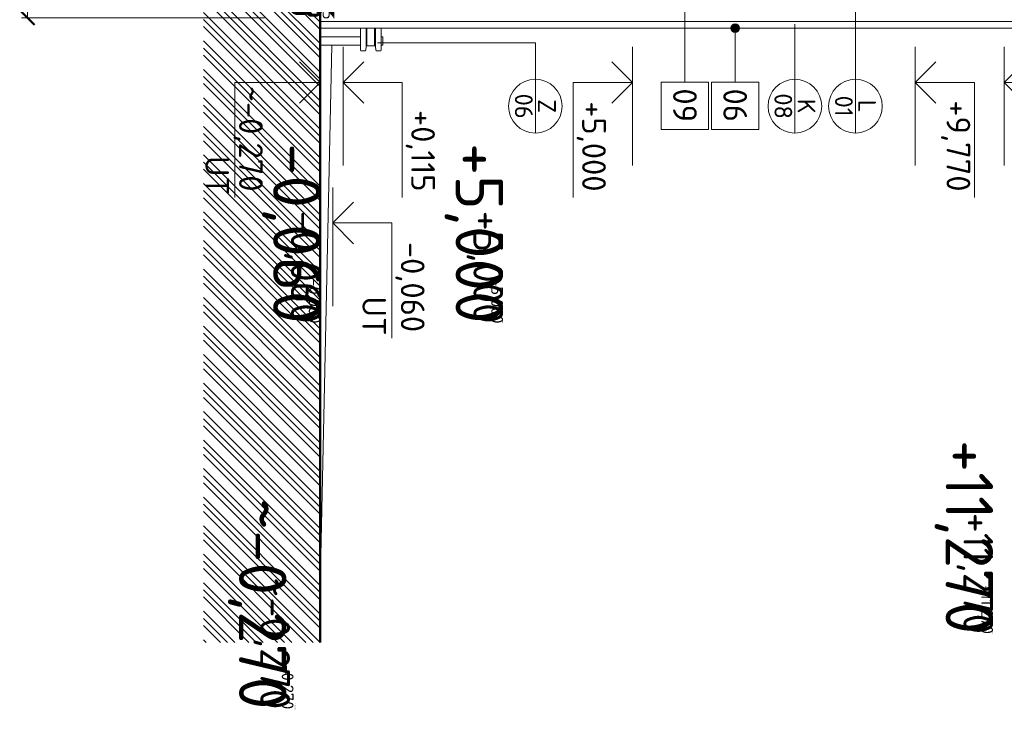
# Model space of a CAD drawing. Header units: millimetres. Extents: x -1695604 to 5289369, y -1488057 to 2187451.
# Tile 82 of 656: x -30768 to -14150, y -12609 to -982. Entities that reach past the tile are written whole.
import ezdxf
from ezdxf.enums import TextEntityAlignment as Align

# ---------------------------------------------------------------- set-up
doc = ezdxf.new("R2010")
doc.units = ezdxf.units.MM
doc.layers.get('Defpoints').update_dxf_attribs({"color": 8})
for name, color, linetype in [('0 @ 1', 7, 'Continuous'), ('0 @ 10', 7, 'Continuous'), ('0 @ 100', 7, 'Continuous'), ('0 @ 200', 7, 'Continuous'), ('0 @ 250 (1)', 7, 'Continuous'), ('0 @ 250 (2)', 7, 'Continuous'), ('0 @ 400', 7, 'Continuous')]:
    doc.layers.add(name, color=color, linetype=linetype)
for name, color, linetype, lineweight in [('A99_N_kce-pohl', 1, 'Continuous', 9), ('A99_N_koty-200', 5, 'Continuous', 5), ('A99_N_koty-200 @ 200', 5, 'Continuous', 5), ('A99_N_koty-200-vysk', 6, 'Continuous', 9), ('A99_N_leg-text', 7, 'Continuous', 9), ('A99_N_txt-popis-200', 240, 'Continuous', 5), ('A99_N_znaceni 200', 5, 'Continuous', 5), ('A99_S_kce-pohl', 7, 'Continuous', 5), ('A99_S_sraf', 252, 'Continuous', 9)]:
    doc.layers.add(name, color=color, linetype=linetype, lineweight=lineweight)
doc.styles.add('A99_kota', font='isocpeur.ttf', dxfattribs={"height": 2})
doc.styles.add('A99_popis', font='isocpeur.ttf')
doc.styles.add('ISOCPEUR_2', font='isocpeur.ttf', dxfattribs={"height": 2})
doc.dimstyles.new('A99_kota_200 new', dxfattribs={"dimscale": 200, "dimtxt": 2, "dimasz": 1.2, "dimexe": 0.5, "dimexo": 1.5, "dimgap": 0.3, "dimtad": 1, "dimdec": 0, "dimzin": 3, "dimdsep": 46, "dimtxsty": 'A99_kota', "dimblk": 'ARCHTICK', "dimcen": 2.5, "dimazin": 2, "dimtfac": 0.75, "dimtdec": 0, "dimtmove": 2, "dimatfit": 0, "dimfxl": 0, "dimtolj": 1, "dimtzin": 0, "dimlwd": 5, "dimlwe": 5, "dimarcsym": 0})

# ---------------------------------------------------------------- blocks, each defined once
blk = doc.blocks.new('*U55')
at = {"color": 0, "linetype": 'ByBlock', "lineweight": -2}
blk.add_line((3, 0), (-7, 0), dxfattribs=at)
for points in [[(0, 0), (0, 5), (0, 5), (-9.7, 5)], [(1.75, 1.75), (0, 0), (-1.75, 1.75)]]:
    blk.add_lwpolyline(points, dxfattribs=at)
at = {"color": 0, "linetype": 'ByBlock', "lineweight": -2, "style": 'A99_kota'}
blk.add_attdef('POPIS', text='', height=2, dxfattribs=at).set_placement((-9.2, 5.5), align=Align.BOTTOM_LEFT)
blk.add_attdef('VYSKA', text='', height=2, dxfattribs=at).set_placement((-2, 4.25), align=Align.TOP_RIGHT)
blk = doc.blocks.new('*U6534')
at = {"layer": 'A99_N_koty-200-vysk', "lineweight": 5}
ref = blk.add_blockref('*U55', (-15655, -2040), dxfattribs=dict(at, xscale=-200, yscale=200, zscale=200, rotation=269.9999999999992))
ref.add_attrib('VYSKA', '+9,770', dxfattribs={"layer": '0 @ 200', "color": 0, "linetype": 'ByBlock', "lineweight": -2, "height": 400, "rotation": 270, "style": 'A99_kota'}).set_placement((-14725, -3880), align=Align.TOP_RIGHT)
ref = blk.add_blockref('*U55', (-15655, -2040), dxfattribs=dict(at, xscale=-200, yscale=200, zscale=200, rotation=269.9999999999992))
ref.add_attrib('VYSKA', '+9,770', dxfattribs={"layer": '0 @ 100', "color": 0, "linetype": 'ByBlock', "lineweight": -2, "height": 200, "rotation": 270, "style": 'A99_kota'}).set_placement((-13230, -11340), align=Align.TOP_RIGHT)
ref = blk.add_blockref('*U55', (-15655, -2040), dxfattribs=dict(at, xscale=-200, yscale=200, zscale=200, rotation=269.9999999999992))
ref.add_attrib('VYSKA', '+9,770', dxfattribs={"layer": '0 @ 1', "color": 0, "linetype": 'ByBlock', "lineweight": -2, "height": 2, "rotation": 270, "style": 'A99_kota'}).set_placement((-13467, -11340), align=Align.TOP_RIGHT)
ref = blk.add_blockref('*U55', (-15655, -2040), dxfattribs=dict(at, xscale=-200, yscale=200, zscale=200, rotation=269.9999999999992))
ref.add_attrib('VYSKA', '+9,770', dxfattribs={"layer": '0 @ 400', "color": 0, "linetype": 'ByBlock', "lineweight": -2, "height": 800, "rotation": 270, "style": 'A99_kota'}).set_placement((-12510, -11340), align=Align.TOP_RIGHT)
ref = blk.add_blockref('*U55', (-15655, -2040), dxfattribs=dict(at, xscale=-200, yscale=200, zscale=200, rotation=269.9999999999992))
ref.add_attrib('VYSKA', '+9,770', dxfattribs={"layer": '0 @ 10', "color": 0, "linetype": 'ByBlock', "lineweight": -2, "height": 20, "rotation": 270, "style": 'A99_kota'}).set_placement((-13446, -11340), align=Align.TOP_RIGHT)
ref = blk.add_blockref('*U55', (-15655, -2040), dxfattribs=dict(at, xscale=-200, yscale=200, zscale=200, rotation=269.9999999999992))
ref.add_attrib('VYSKA', '+9,770', dxfattribs={"layer": '0 @ 250 (1)', "color": 0, "linetype": 'ByBlock', "lineweight": -2, "height": 500, "rotation": 270, "style": 'A99_kota'}).set_placement((-12870, -11340), align=Align.TOP_RIGHT)
ref = blk.add_blockref('*U55', (-15655, -2040), dxfattribs=dict(at, xscale=-200, yscale=200, zscale=200, rotation=269.9999999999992))
ref.add_attrib('VYSKA', '+9,770', dxfattribs={"layer": '0 @ 250 (2)', "color": 0, "linetype": 'ByBlock', "lineweight": -2, "height": 500, "rotation": 270, "style": 'A99_kota'}).set_placement((-12870, -11340), align=Align.TOP_RIGHT)
blk = doc.blocks.new('*U54')
at = {"color": 0, "linetype": 'ByBlock', "lineweight": -2}
blk.add_line((3, 0), (-7, 0), dxfattribs=at)
for points in [[(0, 0), (0, 5), (0, 5), (-9.7, 5)], [(1.75, 1.75), (0, 0), (-1.75, 1.75)]]:
    blk.add_lwpolyline(points, dxfattribs=at)
at = {"color": 0, "linetype": 'ByBlock', "lineweight": -2, "style": 'A99_kota'}
blk.add_attdef('VYSKA', text='', height=2, dxfattribs=at).set_placement((-2, 7.75), align=Align.TOP_RIGHT)
blk.add_attdef('POPIS', text='', height=2, dxfattribs=at).set_placement((-9.2, 4.5), align=Align.TOP_LEFT)
blk = doc.blocks.new('*U6535')
at = {"layer": 'A99_N_koty-200-vysk', "lineweight": 5}
ref = blk.add_blockref('*U54', (-14155, -2040), dxfattribs=dict(at, xscale=-200, yscale=200, zscale=200, rotation=269.9999999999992))
ref.add_attrib('VYSKA', '+11,270', dxfattribs={"layer": '0 @ 400', "color": 0, "linetype": 'ByBlock', "lineweight": -2, "height": 800, "rotation": 270, "style": 'A99_kota'}).set_placement((-14340, -11340), align=Align.TOP_RIGHT)
ref = blk.add_blockref('*U54', (-14155, -2040), dxfattribs=dict(at, xscale=-200, yscale=200, zscale=200, rotation=269.9999999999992))
ref.add_attrib('VYSKA', '+11,270', dxfattribs={"layer": '0 @ 250 (1)', "color": 0, "linetype": 'ByBlock', "lineweight": -2, "height": 500, "rotation": 270, "style": 'A99_kota'}).set_placement((-14340, -11340), align=Align.TOP_RIGHT)
ref = blk.add_blockref('*U54', (-14155, -2040), dxfattribs=dict(at, xscale=-200, yscale=200, zscale=200, rotation=269.9999999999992))
ref.add_attrib('VYSKA', '+11,270', dxfattribs={"layer": '0 @ 250 (2)', "color": 0, "linetype": 'ByBlock', "lineweight": -2, "height": 500, "rotation": 270, "style": 'A99_kota'}).set_placement((-14340, -11340), align=Align.TOP_RIGHT)
ref = blk.add_blockref('*U54', (-14155, -2040), dxfattribs=dict(at, xscale=-200, yscale=200, zscale=200, rotation=269.9999999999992))
ref.add_attrib('VYSKA', '+11,270', dxfattribs={"layer": '0 @ 100', "color": 0, "linetype": 'ByBlock', "lineweight": -2, "height": 200, "rotation": 270, "style": 'A99_kota'}).set_placement((-14340, -11340), align=Align.TOP_RIGHT)
ref = blk.add_blockref('*U54', (-14155, -2040), dxfattribs=dict(at, xscale=-200, yscale=200, zscale=200, rotation=269.9999999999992))
ref.add_attrib('VYSKA', '+11,270', dxfattribs={"layer": '0 @ 10', "color": 0, "linetype": 'ByBlock', "lineweight": -2, "height": 20, "rotation": 270, "style": 'A99_kota'}).set_placement((-14340, -11340), align=Align.TOP_RIGHT)
ref = blk.add_blockref('*U54', (-14155, -2040), dxfattribs=dict(at, xscale=-200, yscale=200, zscale=200, rotation=269.9999999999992))
ref.add_attrib('VYSKA', '+11,270', dxfattribs={"layer": '0 @ 1', "color": 0, "linetype": 'ByBlock', "lineweight": -2, "height": 2, "rotation": 270, "style": 'A99_kota'}).set_placement((-14340, -11340), align=Align.TOP_RIGHT)
ref = blk.add_blockref('*U54', (-14155, -2040), dxfattribs=dict(at, xscale=-200, yscale=200, zscale=200, rotation=269.9999999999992))
ref.add_attrib('VYSKA', '+11,270', dxfattribs={"layer": '0 @ 200', "color": 0, "linetype": 'ByBlock', "lineweight": -2, "height": 400, "rotation": 270, "style": 'A99_kota'}).set_placement((-12605, -3880), align=Align.TOP_RIGHT)
blk = doc.blocks.new('*U56')
at = {"color": 0, "linetype": 'ByBlock', "lineweight": -2}
blk.add_line((3, 0), (-7, 0), dxfattribs=at)
for points in [[(0, 0), (0, 5), (0, 5), (-9.7, 5)], [(1.75, 1.75), (0, 0), (-1.75, 1.75)]]:
    blk.add_lwpolyline(points, dxfattribs=at)
at = {"color": 0, "linetype": 'ByBlock', "lineweight": -2, "style": 'A99_kota'}
blk.add_attdef('VYSKA', text='', height=2, dxfattribs=at).set_placement((-2, 7.75), align=Align.TOP_RIGHT)
blk.add_attdef('POPIS', text='', height=2, dxfattribs=at).set_placement((-9.2, 4.5), align=Align.TOP_LEFT)
blk = doc.blocks.new('*U6537')
at = {"layer": 'A99_N_koty-200-vysk', "lineweight": 5}
ref = blk.add_blockref('*U56', (-25310, -2040), dxfattribs=dict(at, xscale=-200, yscale=200, zscale=200, rotation=269.9999999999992))
ref.add_attrib('VYSKA', '+0,115', dxfattribs={"layer": '0 @ 400', "color": 0, "linetype": 'ByBlock', "lineweight": -2, "height": 800, "rotation": 270, "style": 'A99_kota'}).set_placement((-25455, -980), align=Align.TOP_RIGHT)
ref = blk.add_blockref('*U56', (-25310, -2040), dxfattribs=dict(at, xscale=-200, yscale=200, zscale=200, rotation=269.9999999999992))
ref.add_attrib('VYSKA', '+0,115', dxfattribs={"layer": '0 @ 250 (1)', "color": 0, "linetype": 'ByBlock', "lineweight": -2, "height": 500, "rotation": 270, "style": 'A99_kota'}).set_placement((-25455, -980), align=Align.TOP_RIGHT)
ref = blk.add_blockref('*U56', (-25310, -2040), dxfattribs=dict(at, xscale=-200, yscale=200, zscale=200, rotation=269.9999999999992))
ref.add_attrib('VYSKA', '+0,115', dxfattribs={"layer": '0 @ 250 (2)', "color": 0, "linetype": 'ByBlock', "lineweight": -2, "height": 500, "rotation": 270, "style": 'A99_kota'}).set_placement((-25455, -980), align=Align.TOP_RIGHT)
ref = blk.add_blockref('*U56', (-25310, -2040), dxfattribs=dict(at, xscale=-200, yscale=200, zscale=200, rotation=269.9999999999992))
ref.add_attrib('VYSKA', '+0,115', dxfattribs={"layer": '0 @ 100', "color": 0, "linetype": 'ByBlock', "lineweight": -2, "height": 200, "rotation": 270, "style": 'A99_kota'}).set_placement((-25455, -980), align=Align.TOP_RIGHT)
ref = blk.add_blockref('*U56', (-25310, -2040), dxfattribs=dict(at, xscale=-200, yscale=200, zscale=200, rotation=269.9999999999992))
ref.add_attrib('VYSKA', '+0,115', dxfattribs={"layer": '0 @ 10', "color": 0, "linetype": 'ByBlock', "lineweight": -2, "height": 20, "rotation": 270, "style": 'A99_kota'}).set_placement((-25455, -980), align=Align.TOP_RIGHT)
ref = blk.add_blockref('*U56', (-25310, -2040), dxfattribs=dict(at, xscale=-200, yscale=200, zscale=200, rotation=269.9999999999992))
ref.add_attrib('VYSKA', '+0,115', dxfattribs={"layer": '0 @ 1', "color": 0, "linetype": 'ByBlock', "lineweight": -2, "height": 2, "rotation": 270, "style": 'A99_kota'}).set_placement((-25455, -980), align=Align.TOP_RIGHT)
ref = blk.add_blockref('*U56', (-25310, -2040), dxfattribs=dict(at, xscale=-200, yscale=200, zscale=200, rotation=269.9999999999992))
ref.add_attrib('VYSKA', '+0,115', dxfattribs={"layer": '0 @ 200', "color": 0, "linetype": 'ByBlock', "lineweight": -2, "height": 400, "rotation": 270, "style": 'A99_kota'}).set_placement((-23760, -3880), align=Align.TOP_RIGHT)
blk = doc.blocks.new('*U32')
at = {"color": 0, "linetype": 'ByBlock', "lineweight": -2}
blk.add_line((-3, 0), (7, 0), dxfattribs=at)
for points in [[(-1.75, -1.75), (0, 0), (1.75, -1.75)], [(0, 0), (0, -5), (0, -5), (9.7, -5)]]:
    blk.add_lwpolyline(points, dxfattribs=at)
at = {"color": 0, "linetype": 'ByBlock', "lineweight": -2, "style": 'A99_kota'}
for tag, p in [('VYSKA', (9.2, -2.25)), ('POPIS', (9.2, -5.5))]:
    blk.add_attdef(tag, text='', height=2, dxfattribs=at).set_placement(p, align=Align.TOP_RIGHT)
blk = doc.blocks.new('*U6570')
at = {"layer": 'A99_N_koty-200-vysk', "lineweight": 5}
ref = blk.add_blockref('*U32', (-20425, -2040), dxfattribs=dict(at, xscale=200, yscale=200, zscale=200, rotation=270))
ref.add_attrib('VYSKA', '+5,000', dxfattribs={"layer": '0 @ 400', "color": 0, "linetype": 'ByBlock', "lineweight": -2, "height": 800, "rotation": 270, "style": 'A99_kota'}).set_placement((-22610, -6105), align=Align.TOP_RIGHT)
ref = blk.add_blockref('*U32', (-20425, -2040), dxfattribs=dict(at, xscale=200, yscale=200, zscale=200, rotation=270))
ref.add_attrib('VYSKA', '+5,000', dxfattribs={"layer": '0 @ 250 (1)', "color": 0, "linetype": 'ByBlock', "lineweight": -2, "height": 500, "rotation": 270, "style": 'A99_kota'}).set_placement((-22610, -6105), align=Align.TOP_RIGHT)
ref = blk.add_blockref('*U32', (-20425, -2040), dxfattribs=dict(at, xscale=200, yscale=200, zscale=200, rotation=270))
ref.add_attrib('VYSKA', '+5,000', dxfattribs={"layer": '0 @ 250 (2)', "color": 0, "linetype": 'ByBlock', "lineweight": -2, "height": 500, "rotation": 270, "style": 'A99_kota'}).set_placement((-22610, -6105), align=Align.TOP_RIGHT)
ref = blk.add_blockref('*U32', (-20425, -2040), dxfattribs=dict(at, xscale=200, yscale=200, zscale=200, rotation=270))
ref.add_attrib('VYSKA', '+5,000', dxfattribs={"layer": '0 @ 100', "color": 0, "linetype": 'ByBlock', "lineweight": -2, "height": 200, "rotation": 270, "style": 'A99_kota'}).set_placement((-22610, -6105), align=Align.TOP_RIGHT)
ref = blk.add_blockref('*U32', (-20425, -2040), dxfattribs=dict(at, xscale=200, yscale=200, zscale=200, rotation=270))
ref.add_attrib('VYSKA', '+5,000', dxfattribs={"layer": '0 @ 10', "color": 0, "linetype": 'ByBlock', "lineweight": -2, "height": 20, "rotation": 270, "style": 'A99_kota'}).set_placement((-22610, -6105), align=Align.TOP_RIGHT)
ref = blk.add_blockref('*U32', (-20425, -2040), dxfattribs=dict(at, xscale=200, yscale=200, zscale=200, rotation=270))
ref.add_attrib('VYSKA', '+5,000', dxfattribs={"layer": '0 @ 1', "color": 0, "linetype": 'ByBlock', "lineweight": -2, "height": 2, "rotation": 270, "style": 'A99_kota'}).set_placement((-22610, -6105), align=Align.TOP_RIGHT)
ref = blk.add_blockref('*U32', (-20425, -2040), dxfattribs=dict(at, xscale=200, yscale=200, zscale=200, rotation=270))
ref.add_attrib('VYSKA', '+5,000', dxfattribs={"layer": '0 @ 200', "color": 0, "linetype": 'ByBlock', "lineweight": -2, "height": 400, "rotation": 270, "style": 'A99_kota'}).set_placement((-20875, -3880), align=Align.TOP_RIGHT)
blk = doc.blocks.new('_ArchTick')
at = {"color": 0, "linetype": 'ByBlock', "const_width": 0.15}
blk.add_lwpolyline([(-0.5, -0.5), (0.5, 0.5)], dxfattribs=at)
blk = doc.blocks.new('*D355')
at = {"layer": 'A99_N_koty-200', "color": 0, "lineweight": 5, "transparency": 16777216}
for p, q in [((-27957, 26350), (-30735, 26350)), ((-30635, -950), (-30635, 26350)), ((-26635, -950), (-30735, -950))]:
    blk.add_line(p, q, dxfattribs=at)
at = {"layer": 'Defpoints', "color": 0, "linetype": 'Continuous', "lineweight": 0, "transparency": 16777216}
for p in [(-30635, 26350), (-27657, 26350), (-25045, -950)]:
    blk.add_point(p, dxfattribs=at)
at = {"layer": 'A99_N_koty-200', "color": 0, "linetype": 'Continuous', "lineweight": 5, "transparency": 16777216, "xscale": 240, "yscale": 240, "zscale": 240}
for p, rotation in [((-30635, 26350), 90), ((-30635, -950), 270)]:
    blk.add_blockref('_ArchTick', p, dxfattribs=dict(at, rotation=rotation))
at = {"layer": 'A99_N_koty-200', "color": 0, "linetype": 'Continuous', "lineweight": 5, "transparency": 16777216, "insert": (-30107, 12173), "char_height": 400, "attachment_point": 5, "rotation": 270, "style": 'A99_kota', "bg_fill": 3, "box_fill_scale": 1.1, "bg_fill_color": 256, "bg_fill_true_color": 13158600, "bg_fill_transparency": 0}
blk.add_mtext('\\A1;I. ETAPA', dxfattribs=at)
blk = doc.blocks.new('*U36')
at = {"color": 0, "linetype": 'ByBlock', "lineweight": -2}
blk.add_line((-3, 0), (7, 0), dxfattribs=at)
for points in [[(0, 0), (0, 5), (0, 5), (9.7, 5)], [(-1.75, 1.75), (0, 0), (1.75, 1.75)]]:
    blk.add_lwpolyline(points, dxfattribs=at)
at = {"color": 0, "linetype": 'ByBlock', "lineweight": -2, "style": 'A99_kota'}
for tag, p in [('VYSKA', (9.2, 7.75)), ('POPIS', (9.2, 4.5))]:
    blk.add_attdef(tag, text='', height=2, dxfattribs=at).set_placement(p, align=Align.TOP_RIGHT)
blk = doc.blocks.new('*U6610')
at = {"layer": 'A99_N_koty-200-vysk', "lineweight": 5}
ref = blk.add_blockref('*U36', (-25485, -4410), dxfattribs=dict(at, xscale=200, yscale=200, zscale=200, rotation=270))
ref.add_attrib('VYSKA', '-0,060', dxfattribs={"layer": '0 @ 400', "color": 0, "linetype": 'ByBlock', "lineweight": -2, "height": 800, "rotation": 270, "style": 'A99_kota'}).set_placement((-25690, -6105), align=Align.TOP_RIGHT)
ref.add_attrib('POPIS_001', 'UT', (-24985, -5650), dxfattribs={"layer": '0', "color": 0, "linetype": 'ByBlock', "lineweight": -2, "height": 400, "rotation": 270, "style": 'A99_kota'})
ref = blk.add_blockref('*U36', (-25485, -4410), dxfattribs=dict(at, xscale=200, yscale=200, zscale=200, rotation=270))
ref.add_attrib('VYSKA', '-0,060', dxfattribs={"layer": '0 @ 250 (1)', "color": 0, "linetype": 'ByBlock', "lineweight": -2, "height": 500, "rotation": 270, "style": 'A99_kota'}).set_placement((-25690, -6105), align=Align.TOP_RIGHT)
ref.add_attrib('POPIS_001', 'UT', (-24985, -5650), dxfattribs={"layer": '0', "color": 0, "linetype": 'ByBlock', "lineweight": -2, "height": 400, "rotation": 270, "style": 'A99_kota'})
ref = blk.add_blockref('*U36', (-25485, -4410), dxfattribs=dict(at, xscale=200, yscale=200, zscale=200, rotation=270))
ref.add_attrib('VYSKA', '-0,060', dxfattribs={"layer": '0 @ 250 (2)', "color": 0, "linetype": 'ByBlock', "lineweight": -2, "height": 500, "rotation": 270, "style": 'A99_kota'}).set_placement((-25690, -6105), align=Align.TOP_RIGHT)
ref.add_attrib('POPIS_001', 'UT', (-24985, -5650), dxfattribs={"layer": '0', "color": 0, "linetype": 'ByBlock', "lineweight": -2, "height": 400, "rotation": 270, "style": 'A99_kota'})
ref = blk.add_blockref('*U36', (-25485, -4410), dxfattribs=dict(at, xscale=200, yscale=200, zscale=200, rotation=270))
ref.add_attrib('VYSKA', '-0,060', dxfattribs={"layer": '0 @ 100', "color": 0, "linetype": 'ByBlock', "lineweight": -2, "height": 200, "rotation": 270, "style": 'A99_kota'}).set_placement((-25690, -6105), align=Align.TOP_RIGHT)
ref.add_attrib('POPIS_001', 'UT', (-24985, -5650), dxfattribs={"layer": '0', "color": 0, "linetype": 'ByBlock', "lineweight": -2, "height": 400, "rotation": 270, "style": 'A99_kota'})
ref = blk.add_blockref('*U36', (-25485, -4410), dxfattribs=dict(at, xscale=200, yscale=200, zscale=200, rotation=270))
ref.add_attrib('VYSKA', '-0,060', dxfattribs={"layer": '0 @ 10', "color": 0, "linetype": 'ByBlock', "lineweight": -2, "height": 20, "rotation": 270, "style": 'A99_kota'}).set_placement((-25690, -6105), align=Align.TOP_RIGHT)
ref.add_attrib('POPIS_001', 'UT', (-24985, -5650), dxfattribs={"layer": '0', "color": 0, "linetype": 'ByBlock', "lineweight": -2, "height": 400, "rotation": 270, "style": 'A99_kota'})
ref = blk.add_blockref('*U36', (-25485, -4410), dxfattribs=dict(at, xscale=200, yscale=200, zscale=200, rotation=270))
ref.add_attrib('VYSKA', '-0,060', dxfattribs={"layer": '0 @ 1', "color": 0, "linetype": 'ByBlock', "lineweight": -2, "height": 2, "rotation": 270, "style": 'A99_kota'}).set_placement((-25690, -6105), align=Align.TOP_RIGHT)
ref.add_attrib('POPIS_001', 'UT', (-24985, -5650), dxfattribs={"layer": '0', "color": 0, "linetype": 'ByBlock', "lineweight": -2, "height": 400, "rotation": 270, "style": 'A99_kota'})
ref = blk.add_blockref('*U36', (-25485, -4410), dxfattribs=dict(at, xscale=200, yscale=200, zscale=200, rotation=270))
ref.add_attrib('VYSKA', '-0,060', dxfattribs={"layer": '0 @ 200', "color": 0, "linetype": 'ByBlock', "lineweight": -2, "height": 400, "rotation": 270, "style": 'A99_kota'}).set_placement((-23935, -6250), align=Align.TOP_RIGHT)
ref.add_attrib('POPIS_001', 'UT', (-24985, -5650), dxfattribs={"layer": '0', "color": 0, "linetype": 'ByBlock', "lineweight": -2, "height": 400, "rotation": 270, "style": 'A99_kota'})
blk = doc.blocks.new('*U128')
at = {"color": 0, "linetype": 'ByBlock', "lineweight": -2}
blk.add_line((-3, 0), (7, 0), dxfattribs=at)
for points in [[(0, 0), (0, 7.2), (0, 7.2), (9.7, 7.2)], [(-1.75, 1.75), (0, 0), (1.75, 1.75)]]:
    blk.add_lwpolyline(points, dxfattribs=at)
at = {"color": 0, "linetype": 'ByBlock', "lineweight": -2, "style": 'A99_kota'}
blk.add_attdef('POPIS', text='', height=2, rotation=360, dxfattribs=at).set_placement((9.2, 7.7), align=Align.BOTTOM_RIGHT)
blk.add_attdef('VYSKA', text='', height=2, rotation=360, dxfattribs=at).set_placement((9.2, 6.45), align=Align.TOP_RIGHT)
blk = doc.blocks.new('*U6614')
at = {"layer": 'A99_N_koty-200-vysk', "lineweight": 5}
ref = blk.add_blockref('*U128', (-25695, -2040), dxfattribs=dict(at, xscale=-200, yscale=200, zscale=200, rotation=90))
ref.add_attrib('VYSKA', '~-0,270', dxfattribs={"layer": '0 @ 200', "color": 0, "linetype": 'ByBlock', "lineweight": -2, "height": 400, "rotation": 270, "style": 'A99_kota'}).set_placement((-26665, -3880), align=Align.TOP_RIGHT)
ref.add_attrib('POPIS_001', 'UT', (-27635, -3280), dxfattribs={"layer": '0', "color": 0, "linetype": 'ByBlock', "lineweight": -2, "height": 400, "rotation": 270, "style": 'A99_kota'})
ref = blk.add_blockref('*U128', (-25695, -2040), dxfattribs=dict(at, xscale=-200, yscale=200, zscale=200, rotation=90))
ref.add_attrib('VYSKA', '~-0,270', dxfattribs={"layer": '0 @ 100', "color": 0, "linetype": 'ByBlock', "lineweight": -2, "height": 200, "rotation": 270, "style": 'A99_kota'}).set_placement((-26146, -12610), align=Align.TOP_RIGHT)
ref.add_attrib('POPIS_001', 'UT', (-27635, -3280), dxfattribs={"layer": '0', "color": 0, "linetype": 'ByBlock', "lineweight": -2, "height": 400, "rotation": 270, "style": 'A99_kota'})
ref = blk.add_blockref('*U128', (-25695, -2040), dxfattribs=dict(at, xscale=-200, yscale=200, zscale=200, rotation=90))
ref.add_attrib('VYSKA', '~-0,270', dxfattribs={"layer": '0 @ 1', "color": 0, "linetype": 'ByBlock', "lineweight": -2, "height": 2, "rotation": 270, "style": 'A99_kota'}).set_placement((-26106, -12610), align=Align.TOP_RIGHT)
ref.add_attrib('POPIS_001', 'UT', (-27635, -3280), dxfattribs={"layer": '0', "color": 0, "linetype": 'ByBlock', "lineweight": -2, "height": 400, "rotation": 270, "style": 'A99_kota'})
ref = blk.add_blockref('*U128', (-25695, -2040), dxfattribs=dict(at, xscale=-200, yscale=200, zscale=200, rotation=90))
ref.add_attrib('VYSKA', '~-0,270', dxfattribs={"layer": '0 @ 400', "color": 0, "linetype": 'ByBlock', "lineweight": -2, "height": 800, "rotation": 270, "style": 'A99_kota'}).set_placement((-26266, -12610), align=Align.TOP_RIGHT)
ref.add_attrib('POPIS_001', 'UT', (-27635, -3280), dxfattribs={"layer": '0', "color": 0, "linetype": 'ByBlock', "lineweight": -2, "height": 400, "rotation": 270, "style": 'A99_kota'})
ref = blk.add_blockref('*U128', (-25695, -2040), dxfattribs=dict(at, xscale=-200, yscale=200, zscale=200, rotation=90))
ref.add_attrib('VYSKA', '~-0,270', dxfattribs={"layer": '0 @ 10', "color": 0, "linetype": 'ByBlock', "lineweight": -2, "height": 20, "rotation": 270, "style": 'A99_kota'}).set_placement((-26110, -12610), align=Align.TOP_RIGHT)
ref.add_attrib('POPIS_001', 'UT', (-27635, -3280), dxfattribs={"layer": '0', "color": 0, "linetype": 'ByBlock', "lineweight": -2, "height": 400, "rotation": 270, "style": 'A99_kota'})
ref = blk.add_blockref('*U128', (-25695, -2040), dxfattribs=dict(at, xscale=-200, yscale=200, zscale=200, rotation=90))
ref.add_attrib('VYSKA', '~-0,270', dxfattribs={"layer": '0 @ 250 (1)', "color": 0, "linetype": 'ByBlock', "lineweight": -2, "height": 500, "rotation": 270, "style": 'A99_kota'}).set_placement((-26206, -12610), align=Align.TOP_RIGHT)
ref.add_attrib('POPIS_001', 'UT', (-27635, -3280), dxfattribs={"layer": '0', "color": 0, "linetype": 'ByBlock', "lineweight": -2, "height": 400, "rotation": 270, "style": 'A99_kota'})
ref = blk.add_blockref('*U128', (-25695, -2040), dxfattribs=dict(at, xscale=-200, yscale=200, zscale=200, rotation=90))
ref.add_attrib('VYSKA', '~-0,270', dxfattribs={"layer": '0 @ 250 (2)', "color": 0, "linetype": 'ByBlock', "lineweight": -2, "height": 500, "rotation": 270, "style": 'A99_kota'}).set_placement((-26206, -12610), align=Align.TOP_RIGHT)
ref.add_attrib('POPIS_001', 'UT', (-27635, -3280), dxfattribs={"layer": '0', "color": 0, "linetype": 'ByBlock', "lineweight": -2, "height": 400, "rotation": 270, "style": 'A99_kota'})
blk = doc.blocks.new('*U97')
at = {"color": 0, "linetype": 'ByBlock'}
blk.add_line((-3.02, 0), (3.02, 0), dxfattribs=at)
blk.add_circle((0, 0), 3.02, dxfattribs=at)
at = {"color": 0, "linetype": 'ByBlock', "style": 'A99_popis'}
for tag, p in [('KATEGORIE', (0, 1.31)), ('PRVEK', (0, -1.3))]:
    blk.add_attdef(tag, text='', height=2, dxfattribs=at).set_placement(p, align=Align.MIDDLE_CENTER)

msp = doc.modelspace()

# ---------------------------------------------------------------- hatches: boundary and pattern name
at = {"layer": 'A99_N_leg-text', "lineweight": 5}
h = msp.add_hatch(color=256, dxfattribs=at)
h.dxf.hatch_style = 1
edge = h.paths.add_edge_path()
edge.add_arc((-18692.5, -1125), 75, 0, 360)
at = {"layer": 'A99_S_sraf', "linetype": 'Continuous', "lineweight": 0}
h = msp.add_hatch(dxfattribs=at)
h.set_pattern_fill('ZEM_PUVODNI', color=256, scale=85)
h.set_pattern_definition([(315, (-8810, 7e-11), (240.4163, 240.4163), []), (315, (-8810, -120.2), (240.4163, 240.4163), []), (315, (-8810, -240.4), (240.4163, 240.4163), [])])
h.paths.add_polyline_path([(-27665, -11482.5), (-25695, -11482.5), (-25695, 24515), (-25625, 24515), (-25625, 114390), (-27665, 114390)])

# ---------------------------------------------------------------- linework, layer by layer
at = {"layer": 'A99_N_kce-pohl', "color": 1, "linetype": 'Continuous', "lineweight": 5}
for points in [[(-25695, -1125), (-12490, -1125), (-12490, -1015), (-25695, -1015)], [(-24921.6, -1433.7), (-24921.6, -1125)], [(-24906.5, -1421), (-24906.5, -1125)], [(-24777.5, -1421), (-24777.5, -1125)], [(-24762.4, -1433.7), (-24762.4, -1125)], [(-24667, -1480.2), (-24667, -1125)], [(-25695, -1270), (-25017, -1270)], [(-24667, -1270), (-24637.5, -1270)], [(-24637.5, -1410), (-24637.5, -1270)], [(-25695, -1409.6), (-25017, -1410)], [(-24667, -1410), (-24637.5, -1410)]]:
    msp.add_lwpolyline(points, dxfattribs=at)
for points in [[(-25017, -1480.2), (-25016.5, -1495.5, 0.4044874), (-25001.5, -1510), (-24942.2, -1510, 0.3881938), (-24927.3, -1496.3), (-24921.7, -1434.8, -0.3892688), (-24906.5, -1421), (-24842, -1421)], [(-24667, -1480.2), (-24667.5, -1495.5, -0.4044874), (-24682.5, -1510), (-24741.8, -1510, -0.3881938), (-24756.7, -1496.3), (-24762.3, -1434.8, 0.3892688), (-24777.5, -1421), (-24842, -1421)]]:
    msp.add_lwpolyline(points, format="xyb", dxfattribs=at)
at = {"layer": 'A99_N_leg-text', "lineweight": 9}
for points in [[(-19540, -2035), (-19540, 492.5)], [(-18692.5, -2035), (-18692.5, -1060)]]:
    msp.add_lwpolyline(points, dxfattribs=at)
for points in [[(-19140, -2035), (-19940, -2035), (-19940, -2835), (-19140, -2835)], [(-18292.5, -2035), (-19092.5, -2035), (-19092.5, -2835), (-18292.5, -2835)]]:
    msp.add_lwpolyline(points, close=True, dxfattribs=at)
at = {"layer": 'A99_N_leg-text', "lineweight": 5}
msp.add_circle((-18692.5, -1125), 75, dxfattribs=at)
at = {"layer": 'A99_N_znaceni 200'}
for points in [[(-16662.5, 1845), (-16662.5, 1845), (-16662.5, -2689.7)], [(-17685, -1060), (-17685, -1060), (-17685, -2689.7)], [(-24730, -1372.5), (-22065, -1372.5), (-22065, -2689.7)]]:
    msp.add_lwpolyline(points, dxfattribs=at)
at = {"layer": 'A99_S_kce-pohl', "lineweight": 9}
msp.add_lwpolyline([(-25695, -10542.5), (-25500, -1409.7)], dxfattribs=at)

# ---------------------------------------------------------------- block references
at = {"layer": 'A99_N_txt-popis-200', "color": 3, "linetype": 'Continuous', "lineweight": 18}
for name in ['*U6537', '*U6614', '*U6570', '*U6534', '*U6535', '*U6610']:
    msp.add_blockref(name, (0, 0), dxfattribs=at)
at = {"layer": 'A99_N_znaceni 200', "xscale": 150, "yscale": 150, "zscale": 150, "rotation": 270}
for p, values in [((-22065, -2440), {'KATEGORIE': 'Z', 'PRVEK': '06'}), ((-17685, -2440), {'KATEGORIE': 'K', 'PRVEK': '08'}), ((-16662.5, -2440), {'KATEGORIE': 'L', 'PRVEK': '01'})]:
    msp.add_blockref('*U97', p, dxfattribs=at).add_auto_attribs(values)

# ---------------------------------------------------------------- next in the draw order: texts
at = {"layer": 'A99_N_leg-text', "lineweight": 9, "char_height": 400, "width": 402.994, "attachment_point": 2, "rotation": 270, "line_spacing_factor": 1.149209, "style": 'ISOCPEUR_2', "bg_fill": 3, "box_fill_scale": 1, "bg_fill_color": 256, "bg_fill_transparency": 0}
for s, insert in [('\\A1;{\\fISOCPEUR|b1|i0|c238|p34;09}', (-19340, -2425)), ('\\A1;{\\fISOCPEUR|b1|i0|c238|p34;06}', (-18492.5, -2425))]:
    msp.add_mtext(s, dxfattribs=dict(at, insert=insert))

# ---------------------------------------------------------------- next in the draw order: dimensions: what is measured, and where the dimension line sits
at = {"layer": 'A99_N_koty-200 @ 200', "color": 1, "linetype": 'Continuous', "lineweight": 5}
dim = msp.add_linear_dim(base=(-30635, 26350), p1=(-25045, -950), p2=(-27657.3, 26350), angle=90, text='I. ETAPA', dimstyle='A99_kota_200 new', override={"dimscale": 200, "dimtix": 0, "dimtofl": 1, "dimtmove": 2, "dimatfit": 0, "dimfxl": 20, "dimtfill": 1}, dxfattribs=at)
dim.commit()
dim.dimension.update_dxf_attribs({"geometry": '*D355', "text_midpoint": (-30107.5, 12172.5), "dimtype": 128})

# ---------------------------------------------------------------- next in the draw order: linework, layer by layer
at = {"layer": 'A99_N_kce-pohl', "color": 7, "lineweight": 50}
msp.add_lwpolyline([(-25695, 24515), (-25695, -11482.5)], dxfattribs=at)
at = {"layer": 'A99_N_kce-pohl', "color": 1, "linetype": 'Continuous', "lineweight": 5}
msp.add_lwpolyline([(-25017, -1480.2), (-25017, -1125)], dxfattribs=at)

doc.saveas('drawing.dxf')
